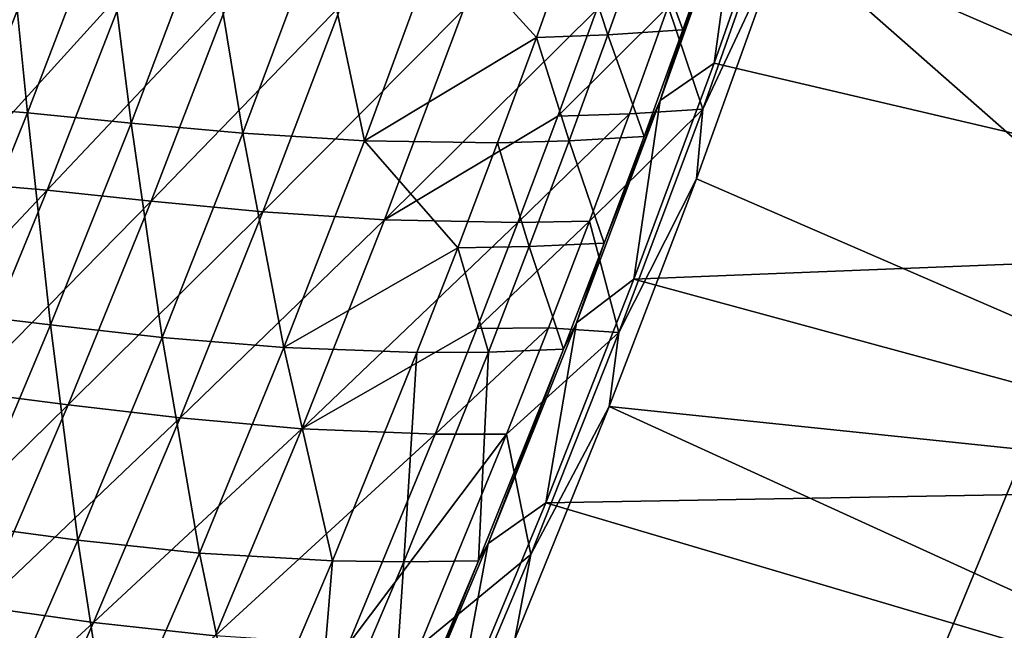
# Model space of a CAD drawing. Header units: metres. Extents: x -1 to 1402, y -1402 to 1.
# Tile 325 of 453: x 1237 to 1301, y -786 to -746. Entities that reach past the tile are written whole.
import ezdxf

# ---------------------------------------------------------------- set-up
doc = ezdxf.new("R2010")
doc.units = ezdxf.units.M

msp = doc.modelspace()

# ---------------------------------------------------------------- linework, layer by layer
at = {"layer": 'None'}
for points in [[(1290.592773, -802.35791, -83.5), (1301.823608, -775.114807, -83.5), (1326.826416, -794.743958, -83.5)], [(1326.826416, -794.743958, -80), (1301.823608, -775.114807, -80), (1290.592773, -802.35791, -80)], [(1290.592773, -802.35791, -620), (1301.823608, -775.114807, -620), (1326.826416, -794.743958, -620)], [(1326.826416, -794.743958, -616.5), (1301.823608, -775.114807, -616.5), (1290.592773, -802.35791, -616.5)], [(1301.823608, -775.114807, -83.5), (1290.592773, -802.35791, -83.5), (1301.823608, -775.114807, -80)], [(1290.592773, -802.35791, -83.5), (1290.592773, -802.35791, -80), (1301.823608, -775.114807, -80)], [(1301.823608, -775.114807, -620), (1290.592773, -802.35791, -620), (1301.823608, -775.114807, -616.5)], [(1290.592773, -802.35791, -620), (1290.592773, -802.35791, -616.5), (1301.823608, -775.114807, -616.5)]]:
    msp.add_3dface(points, dxfattribs=at)
at = {"layer": 'None0'}
for points in [[(1292.456665, -723.520264, -32.128693), (1333.094238, -760.992554, -3), (1286.645508, -740.848389, -32.128372)], [(1338.482666, -745.180298, -3), (1333.094238, -760.992554, -3), (1292.456665, -723.520264, -32.128693)], [(1287.503052, -733.753845, -29.54335), (1282.137817, -749.090149, -29.543043), (1332.321289, -760.857239)], [(1282.137817, -749.090149, -29.543043), (1287.503052, -733.753845, -29.54335), (1283.802612, -737.013, -30.957296)], [(1287.503052, -733.753845, -29.54335), (1332.321289, -760.857239), (1337.706055, -745.063843)], [(1278.657349, -751.488586, -30.957264), (1283.802612, -737.013, -30.957296), (1282.571899, -739.993042, -32.354755)], [(1282.137817, -749.090149, -29.543043), (1283.802612, -737.013, -30.957296), (1278.657349, -751.488586, -30.957264)], [(1286.556641, -737.518799, -32.84502), (1281.413574, -752.065002, -32.844986), (1279.177979, -745.420288, -60.69669)], [(1286.645508, -740.848389, -32.128372), (1281.413574, -752.065002, -32.844986), (1286.556641, -737.518799, -32.84502)], [(1237.745239, -752.288879, -311.886688), (1236.421265, -738.906311, -367.861511), (1231.442139, -751.784058, -367.864258)], [(1237.745239, -752.288879, -311.886688), (1242.721191, -739.287903, -311.883911), (1236.421265, -738.906311, -367.861511)], [(1244.447632, -752.957825, -255.904892), (1242.721191, -739.287903, -311.883911), (1237.745239, -752.288879, -311.886688)], [(1244.447632, -752.957825, -255.904892), (1249.41748, -739.818054, -255.902222), (1242.721191, -739.287903, -311.883911)], [(1251.668701, -753.618591, -199.937271), (1249.41748, -739.818054, -255.902222), (1244.447632, -752.957825, -255.904892)], [(1251.668701, -753.618591, -199.937271), (1256.631592, -740.325317, -199.93483), (1249.41748, -739.818054, -255.902222)], [(1280.126099, -746.920654, -32.35519), (1282.571899, -739.993042, -32.354755), (1277.717285, -740.366577, -60.224632)], [(1280.126099, -746.920654, -32.35519), (1278.657349, -751.488586, -30.957264), (1282.571899, -739.993042, -32.354755)], [(1259.526611, -754.098877, -144.005142), (1256.631592, -740.325317, -199.93483), (1251.668701, -753.618591, -199.937271)], [(1259.526611, -754.098877, -144.005142), (1264.483765, -740.638, -144.003082), (1256.631592, -740.325317, -199.93483)], [(1270.647461, -747.415894, -88.132439), (1264.483765, -740.638, -144.003082), (1259.526611, -754.098877, -144.005142)], [(1273.092529, -740.584412, -88.131607), (1264.483765, -740.638, -144.003082), (1270.647461, -747.415894, -88.132439)], [(1275.272217, -747.245422, -60.225418), (1273.092529, -740.584412, -88.131607), (1270.647461, -747.415894, -88.132439)], [(1275.272217, -747.245422, -60.225418), (1277.717285, -740.366577, -60.224632), (1273.092529, -740.584412, -88.131607)], [(1280.126099, -746.920654, -32.35519), (1277.717285, -740.366577, -60.224632), (1275.272217, -747.245422, -60.225418)], [(1286.645508, -740.848389, -32.128372), (1327.38855, -776.693176, -3), (1280.990845, -756.555847, -32.128044)], [(1286.645508, -740.848389, -32.128372), (1280.990845, -756.555847, -32.128044), (1281.413574, -752.065002, -32.844986)], [(1333.094238, -760.992554, -3), (1327.38855, -776.693176, -3), (1286.645508, -740.848389, -32.128372)], [(1226.682739, -756.55835, -424.104584), (1231.797241, -743.664307, -424.103363), (1237.827393, -743.753479, -368.188751)], [(1226.682739, -756.55835, -424.104584), (1237.827393, -743.753479, -368.188751), (1232.709839, -756.755981, -368.19162)], [(1232.709839, -756.755981, -368.19162), (1237.827393, -743.753479, -368.188751), (1244.137329, -744.165833, -312.240234)], [(1232.709839, -756.755981, -368.19162), (1244.137329, -744.165833, -312.240234), (1239.022339, -757.292908, -312.243866)], [(1239.022339, -757.292908, -312.243866), (1244.137329, -744.165833, -312.240234), (1250.84668, -744.730042, -256.278381)], [(1239.022339, -757.292908, -312.243866), (1250.84668, -744.730042, -256.278381), (1245.737305, -757.997131, -256.282013)], [(1245.737305, -757.997131, -256.282013), (1250.84668, -744.730042, -256.278381), (1258.07373, -745.274536, -200.334)], [(1245.737305, -757.997131, -256.282013), (1258.07373, -745.274536, -200.334), (1252.970703, -758.696655, -200.337357)], [(1258.07373, -745.274536, -200.334), (1265.936279, -745.627197, -144.430603), (1252.970703, -758.696655, -200.337357)], [(1265.936279, -745.627197, -144.430603), (1260.838257, -759.218811, -144.433273), (1252.970703, -758.696655, -200.337357)], [(1274.55188, -745.615967, -88.588135), (1260.838257, -759.218811, -144.433273), (1265.936279, -745.627197, -144.430603)], [(1274.55188, -745.615967, -88.588135), (1272.036499, -752.514832, -88.588982), (1260.838257, -759.218811, -144.433273)], [(1274.55188, -745.615967, -88.588135), (1279.177979, -745.420288, -60.69669), (1272.036499, -752.514832, -88.588982)], [(1279.177979, -745.420288, -60.69669), (1276.662231, -752.367188, -60.697269), (1272.036499, -752.514832, -88.588982)], [(1279.177979, -745.420288, -60.69669), (1281.413574, -752.065002, -32.844986), (1276.662231, -752.367188, -60.697269)], [(1272.761719, -754.103577, -60.22617), (1275.272217, -747.245422, -60.225418), (1270.647461, -747.415894, -88.132439)], [(1277.613892, -753.828186, -32.355637), (1275.272217, -747.245422, -60.225418), (1272.761719, -754.103577, -60.22617)], [(1277.613892, -753.828186, -32.355637), (1280.126099, -746.920654, -32.35519), (1275.272217, -747.245422, -60.225418)], [(1278.657349, -751.488586, -30.957264), (1280.126099, -746.920654, -32.35519), (1277.613892, -753.828186, -32.355637)], [(1268.137695, -754.226196, -88.133179), (1270.647461, -747.415894, -88.132439), (1259.526611, -754.098877, -144.005142)], [(1272.761719, -754.103577, -60.22617), (1270.647461, -747.415894, -88.132439), (1268.137695, -754.226196, -88.133179)], [(1282.137817, -749.090149, -29.543043), (1276.948486, -763.044983, -29.542738), (1332.321289, -760.857239)], [(1276.948486, -763.044983, -29.542738), (1282.137817, -749.090149, -29.543043), (1278.657349, -751.488586, -30.957264)], [(1273.235352, -765.860413, -30.957327), (1278.657349, -751.488586, -30.957264), (1275.035767, -760.715271, -32.356091)], [(1276.948486, -763.044983, -29.542738), (1278.657349, -751.488586, -30.957264), (1273.235352, -765.860413, -30.957327)], [(1275.035767, -760.715271, -32.356091), (1278.657349, -751.488586, -30.957264), (1277.613892, -753.828186, -32.355637)], [(1232.530273, -765.193787, -311.888519), (1237.745239, -752.288879, -311.886688), (1231.442139, -751.784058, -367.864258)], [(1239.235352, -766.003479, -255.906555), (1237.745239, -752.288879, -311.886688), (1232.530273, -765.193787, -311.888519)], [(1239.235352, -766.003479, -255.906555), (1244.447632, -752.957825, -255.904892), (1237.745239, -752.288879, -311.886688)], [(1276.662231, -752.367188, -60.697269), (1274.079346, -759.291809, -60.697807), (1269.454956, -759.390869, -88.589722)], [(1272.036499, -752.514832, -88.588982), (1276.662231, -752.367188, -60.697269), (1269.454956, -759.390869, -88.589722)], [(1281.413574, -752.065002, -32.844986), (1274.079346, -759.291809, -60.697807), (1276.662231, -752.367188, -60.697269)], [(1281.413574, -752.065002, -32.844986), (1275.986206, -766.505188, -32.844967), (1274.079346, -759.291809, -60.697807)], [(1280.990845, -756.555847, -32.128044), (1275.986206, -766.505188, -32.844967), (1281.413574, -752.065002, -32.844986)], [(1246.459473, -766.819946, -199.938797), (1244.447632, -752.957825, -255.904892), (1239.235352, -766.003479, -255.906555)], [(1246.459473, -766.819946, -199.938797), (1251.668701, -753.618591, -199.937271), (1244.447632, -752.957825, -255.904892)], [(1272.036499, -752.514832, -88.588982), (1269.454956, -759.390869, -88.589722), (1260.838257, -759.218811, -144.433273)], [(1254.318481, -767.470337, -144.006454), (1251.668701, -753.618591, -199.937271), (1246.459473, -766.819946, -199.938797)], [(1254.318481, -767.470337, -144.006454), (1259.526611, -754.098877, -144.005142), (1251.668701, -753.618591, -199.937271)], [(1265.563843, -761.014954, -88.133812), (1259.526611, -754.098877, -144.005142), (1254.318481, -767.470337, -144.006454)], [(1265.563843, -761.014954, -88.133812), (1268.137695, -754.226196, -88.133179), (1259.526611, -754.098877, -144.005142)], [(1270.186157, -760.940674, -60.226879), (1268.137695, -754.226196, -88.133179), (1265.563843, -761.014954, -88.133812)], [(1270.186157, -760.940674, -60.226879), (1272.761719, -754.103577, -60.22617), (1268.137695, -754.226196, -88.133179)], [(1275.035767, -760.715271, -32.356091), (1272.761719, -754.103577, -60.22617), (1270.186157, -760.940674, -60.226879)], [(1275.035767, -760.715271, -32.356091), (1277.613892, -753.828186, -32.355637), (1272.761719, -754.103577, -60.22617)], [(1227.353271, -769.654724, -368.193726), (1232.709839, -756.755981, -368.19162), (1239.022339, -757.292908, -312.243866)], [(1327.38855, -776.693176, -3), (1275.349487, -771.286072, -32.127712), (1280.990845, -756.555847, -32.128044)], [(1280.990845, -756.555847, -32.128044), (1275.349487, -771.286072, -32.127712), (1275.986206, -766.505188, -32.844967)], [(1227.353271, -769.654724, -368.193726), (1239.022339, -757.292908, -312.243866), (1233.664185, -770.318237, -312.246552)], [(1233.664185, -770.318237, -312.246552), (1239.022339, -757.292908, -312.243866), (1245.737305, -757.997131, -256.282013)], [(1233.664185, -770.318237, -312.246552), (1245.737305, -757.997131, -256.282013), (1240.380859, -771.164429, -256.284637)], [(1240.380859, -771.164429, -256.284637), (1245.737305, -757.997131, -256.282013), (1252.970703, -758.696655, -200.337357)], [(1240.380859, -771.164429, -256.284637), (1252.970703, -758.696655, -200.337357), (1247.616211, -772.020935, -200.339798)], [(1252.970703, -758.696655, -200.337357), (1260.838257, -759.218811, -144.433273), (1247.616211, -772.020935, -200.339798)], [(1260.838257, -759.218811, -144.433273), (1255.483521, -772.714966, -144.435211), (1247.616211, -772.020935, -200.339798)], [(1260.838257, -759.218811, -144.433273), (1269.454956, -759.390869, -88.589722), (1255.483521, -772.714966, -144.435211)], [(1274.079346, -759.291809, -60.697807), (1266.807617, -766.243896, -88.590363), (1269.454956, -759.390869, -88.589722)], [(1274.079346, -759.291809, -60.697807), (1271.429932, -766.193909, -60.698292), (1266.807617, -766.243896, -88.590363)], [(1275.986206, -766.505188, -32.844967), (1271.429932, -766.193909, -60.698292), (1274.079346, -759.291809, -60.697807)], [(1269.454956, -759.390869, -88.589722), (1266.807617, -766.243896, -88.590363), (1255.483521, -772.714966, -144.435211)], [(1262.92627, -767.78186, -88.134338), (1265.563843, -761.014954, -88.133812), (1254.318481, -767.470337, -144.006454)], [(1267.546021, -767.75647, -60.227547), (1265.563843, -761.014954, -88.133812), (1262.92627, -767.78186, -88.134338)], [(1267.546021, -767.75647, -60.227547), (1270.186157, -760.940674, -60.226879), (1265.563843, -761.014954, -88.133812)], [(1272.39209, -767.581543, -32.356552), (1270.186157, -760.940674, -60.226879), (1267.546021, -767.75647, -60.227547)], [(1272.39209, -767.581543, -32.356552), (1275.035767, -760.715271, -32.356091), (1270.186157, -760.940674, -60.226879)], [(1272.39209, -767.581543, -32.356552), (1273.235352, -765.860413, -30.957327), (1275.035767, -760.715271, -32.356091)], [(1332.321289, -760.857239), (1276.948486, -763.044983, -29.542738), (1326.619751, -776.539124)], [(1276.948486, -763.044983, -29.542738), (1271.26123, -777.498657, -29.5424), (1326.619751, -776.539124)], [(1271.26123, -777.498657, -29.5424), (1276.948486, -763.044983, -29.542738), (1273.235352, -765.860413, -30.957327)], [(1233.785645, -778.952148, -255.907166), (1239.235352, -766.003479, -255.906555), (1232.530273, -765.193787, -311.888519)], [(1241.008789, -779.926514, -199.939331), (1239.235352, -766.003479, -255.906555), (1233.785645, -778.952148, -255.907166)], [(1241.008789, -779.926514, -199.939331), (1246.459473, -766.819946, -199.938797), (1239.235352, -766.003479, -255.906555)], [(1266.807617, -766.243896, -88.590363), (1264.095093, -773.073608, -88.590881), (1255.483521, -772.714966, -144.435211)], [(1271.429932, -766.193909, -60.698292), (1264.095093, -773.073608, -88.590881), (1266.807617, -766.243896, -88.590363)], [(1268.714478, -773.073181, -60.69873), (1264.095093, -773.073608, -88.590881), (1271.429932, -766.193909, -60.698292)], [(1267.541016, -780.125427, -30.957476), (1273.235352, -765.860413, -30.957327), (1272.39209, -767.581543, -32.356552)], [(1271.26123, -777.498657, -29.5424), (1273.235352, -765.860413, -30.957327), (1267.541016, -780.125427, -30.957476)], [(1271.429932, -766.193909, -60.698292), (1275.986206, -766.505188, -32.844967), (1268.714478, -773.073181, -60.69873)], [(1248.864136, -780.749756, -144.007004), (1246.459473, -766.819946, -199.938797), (1241.008789, -779.926514, -199.939331)], [(1248.864136, -780.749756, -144.007004), (1254.318481, -767.470337, -144.006454), (1246.459473, -766.819946, -199.938797)], [(1275.986206, -766.505188, -32.844967), (1270.280396, -780.836548, -32.845013), (1268.714478, -773.073181, -60.69873)], [(1275.349487, -771.286072, -32.127712), (1270.280396, -780.836548, -32.845013), (1275.986206, -766.505188, -32.844967)], [(1257.462524, -781.24884, -88.135071), (1254.318481, -767.470337, -144.006454), (1248.864136, -780.749756, -144.007004)], [(1257.462524, -781.24884, -88.135071), (1262.92627, -767.78186, -88.134338), (1254.318481, -767.470337, -144.006454)], [(1266.910522, -781.250732, -32.357498), (1267.541016, -780.125427, -30.957476), (1272.39209, -767.581543, -32.356552)], [(1266.910522, -781.250732, -32.357498), (1272.39209, -767.581543, -32.356552), (1267.546021, -767.75647, -60.227547)], [(1262.074463, -781.322754, -60.228748), (1262.92627, -767.78186, -88.134338), (1257.462524, -781.24884, -88.135071)], [(1266.910522, -781.250732, -32.357498), (1267.546021, -767.75647, -60.227547), (1262.074463, -781.322754, -60.228748)], [(1262.074463, -781.322754, -60.228748), (1267.546021, -767.75647, -60.227547), (1262.92627, -767.78186, -88.134338)], [(1228.069458, -783.239258, -312.24823), (1233.664185, -770.318237, -312.246552), (1240.380859, -771.164429, -256.284637)], [(1228.069458, -783.239258, -312.24823), (1240.380859, -771.164429, -256.284637), (1234.783325, -784.229309, -256.286224)], [(1234.783325, -784.229309, -256.286224), (1240.380859, -771.164429, -256.284637), (1247.616211, -772.020935, -200.339798)], [(1321.372314, -792.277405, -3), (1269.250122, -786.319458, -32.12735), (1275.349487, -771.286072, -32.127712)], [(1275.349487, -771.286072, -32.127712), (1269.250122, -786.319458, -32.12735), (1270.280396, -780.836548, -32.845013)], [(1327.38855, -776.693176, -3), (1321.372314, -792.277405, -3), (1275.349487, -771.286072, -32.127712)], [(1234.783325, -784.229309, -256.286224), (1247.616211, -772.020935, -200.339798), (1242.015991, -785.244934, -200.341263)], [(1247.616211, -772.020935, -200.339798), (1255.483521, -772.714966, -144.435211), (1242.015991, -785.244934, -200.341263)], [(1255.483521, -772.714966, -144.435211), (1249.877563, -786.113403, -144.436371), (1242.015991, -785.244934, -200.341263)], [(1255.483521, -772.714966, -144.435211), (1264.095093, -773.073608, -88.590881), (1249.877563, -786.113403, -144.436371)], [(1264.095093, -773.073608, -88.590881), (1258.477661, -786.661987, -88.591599), (1249.877563, -786.113403, -144.436371)], [(1264.095093, -773.073608, -88.590881), (1268.714478, -773.073181, -60.69873), (1258.477661, -786.661987, -88.591599)], [(1268.714478, -773.073181, -60.69873), (1263.088013, -786.762268, -60.699455), (1258.477661, -786.661987, -88.591599)], [(1268.714478, -773.073181, -60.69873), (1270.280396, -780.836548, -32.845013), (1263.088013, -786.762268, -60.699455)], [(1326.619751, -776.539124), (1271.26123, -777.498657, -29.5424), (1320.608032, -792.104736)], [(1271.26123, -777.498657, -29.5424), (1265.404053, -791.596069, -29.542057), (1320.608032, -792.104736)], [(1265.404053, -791.596069, -29.542057), (1271.26123, -777.498657, -29.5424), (1267.541016, -780.125427, -30.957476)], [(1235.321655, -792.935486, -199.938858), (1241.008789, -779.926514, -199.939331), (1233.785645, -778.952148, -255.907166)], [(1243.167969, -793.934265, -144.006744), (1241.008789, -779.926514, -199.939331), (1235.321655, -792.935486, -199.938858)], [(1243.167969, -793.934265, -144.006744), (1248.864136, -780.749756, -144.007004), (1241.008789, -779.926514, -199.939331)], [(1261.579102, -794.28009, -30.957699), (1267.541016, -780.125427, -30.957476), (1266.910522, -781.250732, -32.357498)], [(1265.404053, -791.596069, -29.542057), (1267.541016, -780.125427, -30.957476), (1261.579102, -794.28009, -30.957699)], [(1251.75061, -794.624451, -88.135338), (1248.864136, -780.749756, -144.007004), (1243.167969, -793.934265, -144.006744)], [(1251.75061, -794.624451, -88.135338), (1257.462524, -781.24884, -88.135071), (1248.864136, -780.749756, -144.007004)], [(1270.280396, -780.836548, -32.845013), (1264.301758, -795.055908, -32.84507), (1263.088013, -786.762268, -60.699455)], [(1269.250122, -786.319458, -32.12735), (1264.301758, -795.055908, -32.84507), (1270.280396, -780.836548, -32.845013)], [(1256.351196, -794.799805, -60.229759), (1257.462524, -781.24884, -88.135071), (1251.75061, -794.624451, -88.135338)], [(1256.351196, -794.799805, -60.229759), (1262.074463, -781.322754, -60.228748), (1257.462524, -781.24884, -88.135071)], [(1261.172974, -794.83313, -32.358467), (1262.074463, -781.322754, -60.228748), (1256.351196, -794.799805, -60.229759)], [(1261.172974, -794.83313, -32.358467), (1261.579102, -794.28009, -30.957699), (1266.910522, -781.250732, -32.357498)], [(1261.172974, -794.83313, -32.358467), (1266.910522, -781.250732, -32.357498), (1262.074463, -781.322754, -60.228748)], [(1228.95105, -797.189392, -256.286713), (1234.783325, -784.229309, -256.286224), (1242.015991, -785.244934, -200.341263)], [(1228.95105, -797.189392, -256.286713), (1242.015991, -785.244934, -200.341263), (1236.175781, -798.366333, -200.341705)], [(1242.015991, -785.244934, -200.341263), (1249.877563, -786.113403, -144.436371), (1236.175781, -798.366333, -200.341705)]]:
    msp.add_3dface(points, dxfattribs=at)
at = {"layer": 'None01'}
for points in [[(1294.119019, -124.129761, -541.977783), (1150.81958, -781.702271, -541.977783), (1274.459961, -120.453018, -541.977783)], [(1274.459961, -120.453018, -521.977783), (1274.459961, -120.453018, -541.977783), (1150.81958, -781.702271, -521.977783)], [(1274.459961, -120.453018, -541.977783), (1150.81958, -781.702271, -541.977783), (1150.81958, -781.702271, -521.977783)], [(1150.81958, -781.702271, -521.977783), (1294.119019, -124.129761, -521.977783), (1274.459961, -120.453018, -521.977783)], [(1294.119019, -124.129761, -541.977783), (1170.478882, -785.378174, -541.977783), (1150.81958, -781.702271, -541.977783)], [(1170.478882, -785.378174, -521.977783), (1294.119019, -124.129761, -521.977783), (1150.81958, -781.702271, -521.977783)], [(1170.478882, -785.378174, -521.977783), (1170.478882, -785.378174, -541.977783), (1294.119019, -124.129761, -521.977783)], [(1170.478882, -785.378174, -541.977783), (1294.119019, -124.129761, -541.977783), (1294.119019, -124.129761, -521.977783)]]:
    msp.add_3dface(points, dxfattribs=at)

doc.saveas('drawing.dxf')
